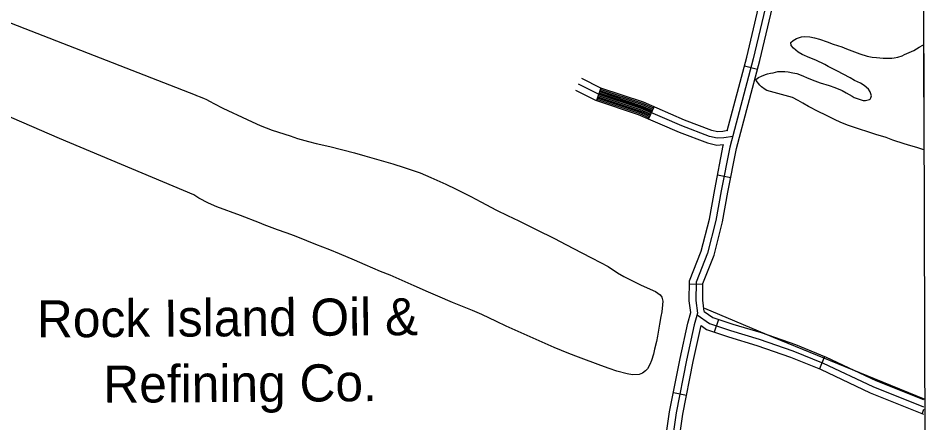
# Model space of a CAD drawing. Extents: x 3355724 to 3393621, y 594744 to 620174.
# Drawn here: x 3389424 to 3391453, y 601713 to 602617 of the extents above; entities that cross this region are included whole.
import ezdxf

# ---------------------------------------------------------------- set-up
doc = ezdxf.new("R2010")
doc.units = 0
for name, color, linetype in [('V-BLDG-IDEN', 7, 'Continuous'), ('V-GRID-FRAM', 7, 'Continuous'), ('V-ROAD-CNTR', 7, 'Continuous'), ('V-SITE-VEGE', 7, 'Continuous'), ('V-TOPO-SHOR', 7, 'Continuous')]:
    doc.layers.add(name, color=color, linetype=linetype)

msp = doc.modelspace()

# ---------------------------------------------------------------- linework, layer by layer
at = {"layer": 'V-GRID-FRAM'}
msp.add_lwpolyline([(3359807.6, 618312.1), (3391397.2, 618394.8), (3391452.7, 600211.2), (3359847.2, 600128.5), (3359807.6, 618312.1)], dxfattribs=at)
at = {"layer": 'V-ROAD-CNTR'}
for p, q in [((3391045.5, 602510.9), (3391074.5, 602503.2)), ((3390724.6, 602461.8), (3390715.1, 602433.3)), ((3390843.6, 602419.6), (3390831.6, 602392.1)), ((3390985.5, 602267.3), (3391015, 602261.5)), ((3390922.8, 602023.5), (3390952.8, 602023)), ((3390987.6, 601944), (3390978, 601915.6)), ((3391224.3, 601861.3), (3391213, 601833.5)), ((3390886.9, 601780.6), (3390916.4, 601774.8)), ((3391445.6, 601742.2), (3391442.1, 601733.6))]:
    msp.add_line(p, q, dxfattribs=at)
for points in [[(3390955.4, 601961.9), (3390952.3, 601986.8), (3390952.9, 602024.4), (3390977.7, 602087.6), (3390996.6, 602161.8), (3391008.6, 602228.7), (3391027.5, 602326), (3391079.6, 602522.8), (3391118.5, 602686.7), (3391139.4, 602807.6), (3391154.2, 602900.1), (3391165.9, 602967.1), (3391190.7, 603090.2), (3391206.1, 603182), (3391212.1, 603210.9)], [(3391007, 602365.6), (3391050.5, 602530.1), (3391089.1, 602692.7), (3391109.8, 602812.6), (3391124.6, 602905), (3391136.4, 602972.6), (3391161.2, 603095.6), (3391176.6, 603187.5), (3391179.9, 603203.4)], [(3391103.8, 602689.7), (3391065.1, 602526.4), (3391012.9, 602329.3), (3390993.8, 602231.4), (3390981.9, 602164.9), (3390963.3, 602092.2), (3390937.9, 602027.3), (3390937.3, 601986), (3390940.8, 601958.1), (3390933.6, 601931.6), (3390916.4, 601853.2), (3390893.3, 601734.8), (3390873.5, 601599.5), (3390835.6, 601369), (3390805.4, 601236.4)], [(3390682, 602483.4), (3390724.3, 602461.9), (3390819.2, 602430.1), (3390911.2, 602390.3), (3390971.9, 602367.3), (3390985.9, 602364.1), (3390997.4, 602365.1), (3391008.3, 602366.7)], [(3391019.2, 602353.2), (3390999.2, 602350.2), (3390984.9, 602348.9), (3390967.5, 602352.9), (3390905.6, 602376.4), (3390813.8, 602416.1), (3390718.5, 602448), (3390675.2, 602470)], [(3390668.4, 602456.7), (3390712.6, 602434.2), (3390808.4, 602402.1), (3390900, 602362.5), (3390963.2, 602338.5), (3390983.9, 602333.7), (3390998.9, 602335.1)], [(3390717, 602439), (3390810.6, 602407.7), (3390834, 602397.6)], [(3390717.9, 602441.9), (3390811.7, 602410.5), (3390835.2, 602400.3)], [(3390718.9, 602444.7), (3390812.7, 602413.3), (3390836.4, 602403.1)], [(3390719.9, 602447.6), (3390813.8, 602416.1), (3390837.6, 602405.8)], [(3390720.8, 602450.4), (3390814.9, 602418.9), (3390838.8, 602408.6)], [(3390721.8, 602453.3), (3390816, 602421.7), (3390840, 602411.3)], [(3390722.7, 602456.1), (3390817, 602424.5), (3390841.2, 602414.1)], [(3390723.7, 602458.9), (3390818.1, 602427.3), (3390842.4, 602416.8)], [(3390716, 602436.2), (3390809.5, 602404.9), (3390832.8, 602394.8)], [(3390825.4, 601399.1), (3390858.7, 601601.8), (3390878.5, 601737.3), (3390901.7, 601856.3), (3390919, 601935.2), (3390925.5, 601959.2), (3390922.3, 601985.2), (3390922.9, 602030.3), (3390949, 602096.8), (3390967.2, 602168.1), (3390979.1, 602234.2), (3390998.3, 602332.7), (3390998.9, 602334.9)], [(3390939.8, 601954.5), (3390967.8, 601934.9), (3391014.6, 601919), (3391078, 601900.1), (3391153.9, 601873.8), (3391221.5, 601846.2), (3391332.5, 601793.8), (3391445.5, 601748.4)], [(3390955.4, 601961.9), (3390974.6, 601948.5), (3391019.2, 601933.3), (3391082.6, 601914.4), (3391159.2, 601887.8), (3391227.6, 601859.9), (3391338.5, 601807.6), (3391445.5, 601764.6)], [(3390820, 601233.1), (3390850.3, 601366.1), (3390888.3, 601597.2), (3390908.1, 601732.3), (3390931.1, 601850.2), (3390948.6, 601930)], [(3390948.6, 601930), (3390960.9, 601921.4), (3391010.1, 601904.7), (3391073.4, 601885.8), (3391148.6, 601859.7), (3391215.5, 601832.4), (3391326.4, 601780.1), (3391445.6, 601732.2)]]:
    msp.add_lwpolyline(points, dxfattribs=at)
at = {"layer": 'V-SITE-VEGE'}
for p, q in [((3391149, 602562.7), (3391154, 602567.7)), ((3391150.1, 602556.6), (3391149, 602562.7)), ((3391154, 602567.7), (3391161.8, 602572)), ((3391161.8, 602572), (3391172.8, 602575.9)), ((3391172.8, 602575.9), (3391179.6, 602576.7)), ((3391179.6, 602576.7), (3391191.7, 602575.6)), ((3391191.7, 602575.6), (3391202, 602573.5)), ((3391202, 602573.5), (3391213.4, 602570.7)), ((3391213.4, 602570.7), (3391230.1, 602564.7)), ((3391230.1, 602564.7), (3391243.3, 602559.4)), ((3391154.8, 602550.6), (3391150.1, 602556.6)), ((3391165.1, 602541.4), (3391154.8, 602550.6)), ((3391174.7, 602536.1), (3391165.1, 602541.4)), ((3391243.3, 602559.4), (3391263.2, 602553.1)), ((3391263.2, 602553.1), (3391273.6, 602549.2)), ((3391273.6, 602549.2), (3391285.3, 602544.6)), ((3391285.3, 602544.6), (3391302.8, 602537.6)), ((3391403.1, 602536.1), (3391423.4, 602545.4)), ((3391423.4, 602545.4), (3391435.4, 602552.6)), ((3391435.4, 602552.6), (3391444, 602556.9)), ((3391444, 602556.9), (3391445.5, 602557.5)), ((3391445.5, 602557.5), (3391446.3, 602323.4)), ((3391191.8, 602528.7), (3391174.7, 602536.1)), ((3391204.6, 602523.7), (3391191.8, 602528.7)), ((3391225.3, 602513.8), (3391204.6, 602523.7)), ((3391302.8, 602537.6), (3391319.2, 602532.6)), ((3391319.2, 602532.6), (3391330.9, 602530.2)), ((3391330.9, 602530.2), (3391340.5, 602529.2)), ((3391340.5, 602529.2), (3391355.5, 602528.1)), ((3391355.5, 602528.1), (3391374.7, 602528.2)), ((3391374.7, 602528.2), (3391380, 602528.9)), ((3391380, 602528.9), (3391387.8, 602530.4)), ((3391387.8, 602530.4), (3391397.8, 602532.9)), ((3391397.8, 602532.9), (3391403.1, 602536.1)), ((3391232.4, 602509.6), (3391225.3, 602513.8)), ((3391253.1, 602499.3), (3391232.4, 602509.6)), ((3391071, 602480.6), (3391077.1, 602484.5)), ((3391071.7, 602478.1), (3391071, 602480.6)), ((3391077.1, 602484.5), (3391083.8, 602488.1)), ((3391083.8, 602488.1), (3391092.3, 602491.4)), ((3391092.3, 602491.4), (3391097, 602492.8)), ((3391097, 602492.8), (3391103.7, 602494.2)), ((3391103.7, 602494.2), (3391109.4, 602495.3)), ((3391109.4, 602495.3), (3391119.7, 602497.9)), ((3391119.7, 602497.9), (3391127.2, 602498.2)), ((3391127.2, 602498.2), (3391135.7, 602497.9)), ((3391135.7, 602497.9), (3391142.8, 602497.2)), ((3391142.8, 602497.2), (3391153.9, 602495.5)), ((3391153.9, 602495.5), (3391162.8, 602493.4)), ((3391162.8, 602493.4), (3391175.9, 602488.4)), ((3391175.9, 602488.4), (3391185.2, 602483.8)), ((3391185.2, 602483.8), (3391202.7, 602477.1)), ((3391265.6, 602492.6), (3391253.1, 602499.3)), ((3391281.6, 602483.8), (3391265.6, 602492.6)), ((3391290.9, 602478.1), (3391281.6, 602483.8)), ((3391080, 602467.5), (3391071.7, 602478.1)), ((3391083.2, 602463.9), (3391080, 602467.5)), ((3391092.1, 602457.6), (3391083.2, 602463.9)), ((3391202.7, 602477.1), (3391214.4, 602472.9)), ((3391214.4, 602472.9), (3391234.4, 602466.9)), ((3391234.4, 602466.9), (3391247.2, 602462.3)), ((3391247.2, 602462.3), (3391263.6, 602455.6)), ((3391304.8, 602471.8), (3391290.9, 602478.1)), ((3391313, 602466.8), (3391304.8, 602471.8)), ((3391322.6, 602458.7), (3391313, 602466.8)), ((3391095.6, 602456.1), (3391092.1, 602457.6)), ((3391152.6, 602440), (3391095.6, 602456.1)), ((3391165.4, 602433.6), (3391152.6, 602440)), ((3391263.6, 602455.6), (3391272.8, 602450.7)), ((3391272.8, 602450.7), (3391285.7, 602442.9)), ((3391285.7, 602442.9), (3391290.3, 602440.4)), ((3391290.3, 602440.4), (3391310.6, 602433.4)), ((3391326.5, 602452.6), (3391322.6, 602458.7)), ((3391326.2, 602436.6), (3391328, 602439.5)), ((3391329.1, 602444.1), (3391326.5, 602452.6)), ((3391328, 602439.5), (3391329.1, 602444.1)), ((3391175.8, 602427.6), (3391165.4, 602433.6)), ((3391188.3, 602420.2), (3391175.8, 602427.6)), ((3391211.4, 602408.1), (3391188.3, 602420.2)), ((3391310.6, 602433.4), (3391315.6, 602433.4)), ((3391315.6, 602433.4), (3391324.5, 602435.5)), ((3391324.5, 602435.5), (3391326.2, 602436.6)), ((3391226, 602401.4), (3391211.4, 602408.1)), ((3391247.8, 602390.5), (3391226, 602401.4)), ((3391259.5, 602385.2), (3391247.8, 602390.5)), ((3391275.9, 602378.5), (3391259.5, 602385.2)), ((3391300.1, 602369.7), (3391275.9, 602378.5)), ((3391322.9, 602362.3), (3391300.1, 602369.7)), ((3391338.9, 602357.7), (3391322.9, 602362.3)), ((3391361.7, 602350.3), (3391338.9, 602357.7)), ((3391377.1, 602344.6), (3391361.7, 602350.3)), ((3391402.3, 602336.2), (3391377.1, 602344.6)), ((3391416.9, 602332.3), (3391402.3, 602336.2)), ((3391430.1, 602328.1), (3391416.9, 602332.3)), ((3391446.3, 602323.4), (3391430.1, 602328.1))]:
    msp.add_line(p, q, dxfattribs=at)
for points in [[(3389394.8, 602611.4), (3389819.2, 602446.3)], [(3389819.2, 602446.3), (3389822.1, 602444.9), (3389830.3, 602441.4), (3389838.8, 602437.5), (3389842.8, 602436.1), (3389852.4, 602431.1), (3389860.9, 602426.5), (3389881.2, 602416.3), (3389935, 602390.8), (3389946.4, 602385.5), (3389964.3, 602377.4), (3389991.3, 602366.8), (3390030.9, 602354.2), (3390047.2, 602348.5), (3390072.2, 602341.5), (3390089.6, 602337.3), (3390119.9, 602330.2), (3390174.7, 602316.2), (3390197.8, 602309.9), (3390260.5, 602291.6), (3390285.4, 602283.5), (3390321.8, 602271.5), (3390345.6, 602260.9), (3390378.8, 602246.4), (3390401.9, 602235.5), (3390434.7, 602218.5), (3390456.8, 602206.5), (3390491.7, 602188.4), (3390516.3, 602176.1), (3390541.6, 602164.1), (3390580.8, 602145), (3390621.1, 602125.2), (3390646.4, 602111.4), (3390682.7, 602093), (3390704.1, 602082), (3390724.1, 602071.4), (3390741.2, 602061.9), (3390762.2, 602048.4), (3390776.5, 602040), (3390813.5, 602021.6), (3390835.3, 602011.7), (3390847, 602006), (3390857.4, 601998.9), (3390860.9, 601994), (3390863.1, 601984.4), (3390862.8, 601976.6), (3390860.7, 601961.2), (3390858.6, 601950.6), (3390856.1, 601933.5), (3390851.2, 601906.8), (3390848.8, 601894.3), (3390844.9, 601877.6), (3390842.8, 601866.6), (3390837.9, 601852), (3390834.4, 601843.4), (3390828.7, 601833.4), (3390824.8, 601828.8), (3390817.7, 601823.8), (3390810.6, 601820.9), (3390795.7, 601820.2), (3390783.6, 601822.3), (3390760.4, 601828.6), (3390743.3, 601834.2), (3390725.2, 601840.6), (3390674.9, 601859.6), (3390653.2, 601867.7), (3390620.8, 601881.5), (3390566.7, 601905.2), (3390513.6, 601928.8), (3390491.8, 601939.4), (3390459.1, 601954.6), (3390438, 601963.8), (3390416.3, 601973), (3390393.5, 601981.4), (3390361.1, 601995.9), (3390339.7, 602004.7), (3390308, 602019.2), (3390254.2, 602042.9), (3390232.8, 602051.3), (3390198.3, 602066.2), (3390175.1, 602076.4), (3390141.6, 602090.9), (3390119.6, 602099.4), (3390088.2, 602111.7), (3390068.6, 602119.8), (3390040.5, 602130.8), (3390022, 602137.8), (3390003.1, 602144.2), (3389973.2, 602155.1), (3389962.5, 602159.7), (3389920.1, 602176.3), (3389867.4, 602195.7), (3389848.5, 602204.1), (3389827.5, 602215.1), (3389816.4, 602222.2), (3389516.4, 602348.4), (3389161.9, 602502.3)]]:
    msp.add_lwpolyline(points, dxfattribs=at)
at = {"layer": 'V-TOPO-SHOR'}
msp.add_lwpolyline([(3390956.3, 601968.9), (3391109.4, 601904.4), (3391335.2, 601811.8), (3391448, 601765.5)], dxfattribs=at)

# ---------------------------------------------------------------- texts
at = {"layer": 'V-BLDG-IDEN'}
for s, p in [('Rock Island Oil &', (3389466, 601903.5)), (' Refining Co.', (3389583.4, 601757.3))]:
    msp.add_text(s, height=83, rotation=0.3574, dxfattribs=at).set_placement(p)

doc.saveas('drawing.dxf')
